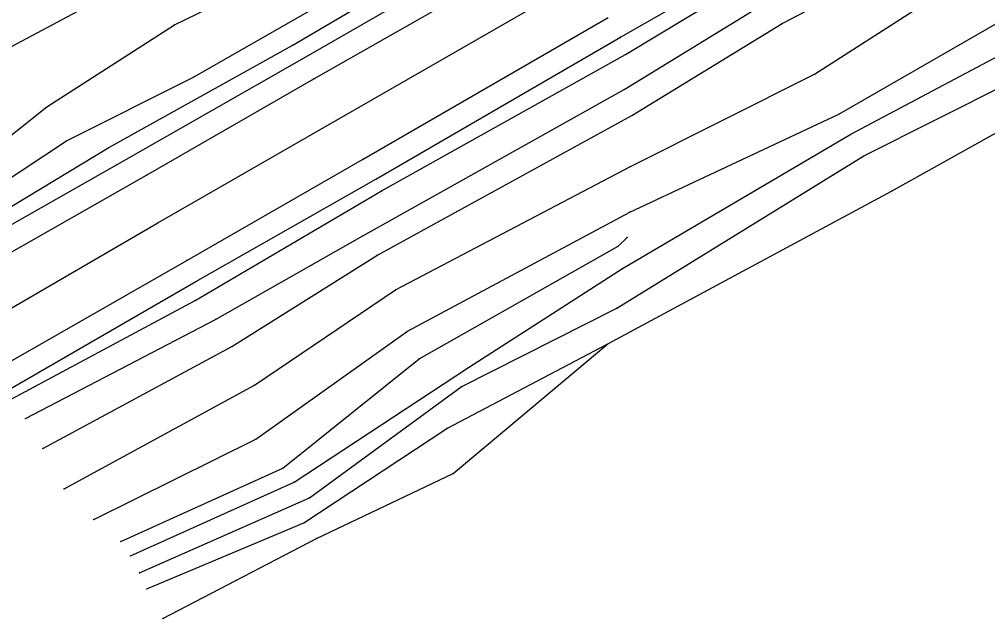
# Model space of a CAD drawing. Extents: x 1419505 to 1434054, y 1956910 to 1968644.
# Drawn here: x 1419625.5 to 1419862.1, y 1956910.3 to 1957056.8 of the extents above; entities that cross this region are included whole.
import ezdxf

# ---------------------------------------------------------------- set-up
doc = ezdxf.new("R2010")
doc.units = 0
for name, color, linetype in [('S_BREAKLINE', 7, 'Continuous'), ('S_DITCHLINE', 7, 'Continuous'), ('S_EDGE_PAVEMENT', 7, 'Continuous'), ('S_GRD_PT_SYM', 7, 'Continuous'), ('S_PAVEMENT_CROWN', 7, 'Continuous'), ('S_RDW_PT_SYM', 7, 'Continuous'), ('S_SHOULDER', 7, 'Continuous')]:
    doc.layers.add(name, color=color, linetype=linetype)

msp = doc.modelspace()

# ---------------------------------------------------------------- linework, layer by layer
at = {"layer": 'S_BREAKLINE'}
for p, q in [((1419663.4064, 1957055.4547), (1419736.4682, 1957090.83)), ((1419692.1763, 1957050.3554), (1419749.447, 1957084.2115)), ((1419668.0437, 1957042.6419), (1419739.9154, 1957083.8165)), ((1419773.6516, 1957048.1512), (1419817.9884, 1957075.058)), ((1419811.874, 1957055.7677), (1419848.5054, 1957074.8589)), ((1419622.4238, 1957049.4993), (1419659.0462, 1957069.0646)), ((1419819.8215, 1957043.3979), (1419854.2418, 1957065.4553)), ((1419773.3415, 1957039.6207), (1419808.4198, 1957061.097)), ((1419775.1987, 1957033.2533), (1419811.874, 1957055.7677)), ((1419825.7199, 1957033.5553), (1419865.2175, 1957056.3397)), ((1419632.2564, 1957035.3714), (1419663.4064, 1957055.4547)), ((1419647.4124, 1957025.4137), (1419692.1763, 1957050.3554)), ((1419714.1897, 1957014.9481), (1419773.6516, 1957048.1512)), ((1419637.0847, 1957027.0689), (1419668.0437, 1957042.6419)), ((1419774.6616, 1957020.7004), (1419819.8215, 1957043.3979)), ((1419709.4184, 1957003.8073), (1419773.3415, 1957039.6207)), ((1419838.6088, 1957014.7321), (1419883.5647, 1957039.8767)), ((1419596.7171, 1957007.2546), (1419632.2564, 1957035.3714)), ((1419712.8486, 1956999.075), (1419775.1987, 1957033.2533)), ((1419774.6576, 1957009.6277), (1419825.7199, 1957033.5553)), ((1419598.6363, 1957001.7362), (1419637.0847, 1957027.0689)), ((1419598.8533, 1956996.1279), (1419647.4124, 1957025.4137)), ((1419717.4149, 1956990.6355), (1419774.6616, 1957020.7004)), ((1419668.4668, 1956988.0503), (1419714.1897, 1957014.9481)), ((1419769.3343, 1956977.4426), (1419838.6088, 1957014.7321)), ((1419720.3931, 1956980.5558), (1419774.6576, 1957009.6277)), ((1419673.4171, 1956983.364), (1419709.4184, 1957003.8073)), ((1419771.8224, 1957001.2942), (1419774.0036, 1957003.4423)), ((1419677.4724, 1956976.7856), (1419712.8486, 1956999.075)), ((1419723.1783, 1956973.8154), (1419771.8224, 1957001.2942)), ((1419683.0067, 1956967.375), (1419717.4149, 1956990.6355)), ((1419619.7666, 1956961.8846), (1419668.4668, 1956988.0503)), ((1419627.0541, 1956959.1955), (1419673.4171, 1956983.364)), ((1419683.2997, 1956954.1051), (1419720.3931, 1956980.5558)), ((1419631.2394, 1956951.898), (1419677.4724, 1956976.7856)), ((1419729.9737, 1956956.7813), (1419769.3343, 1956977.4426)), ((1419731.5078, 1956945.7506), (1419769.3363, 1956977.4626)), ((1419689.9242, 1956947.0767), (1419723.1783, 1956973.8154)), ((1419636.4687, 1956942.0094), (1419683.0067, 1956967.375)), ((1419695.0575, 1956933.6618), (1419729.9737, 1956956.7813)), ((1419643.6962, 1956934.5129), (1419683.2997, 1956954.1051)), ((1419650.3116, 1956929.0955), (1419689.9242, 1956947.0767)), ((1419698.1177, 1956929.8696), (1419731.5078, 1956945.7506)), ((1419656.699, 1956917.5218), (1419695.0575, 1956933.6618)), ((1419660.5853, 1956910.3173), (1419698.1177, 1956929.8696))]:
    msp.add_line(p, q, dxfattribs=at)
at = {"layer": 'S_DITCHLINE'}
for p, q in [((1419828.6961, 1957028.728), (1419872.726, 1957052.1395)), ((1419831.8903, 1957023.4316), (1419878.6333, 1957046.9811)), ((1419772.9295, 1956995.8618), (1419828.6961, 1957028.728)), ((1419771.4804, 1956986.1442), (1419831.8903, 1957023.4316)), ((1419735.3081, 1956971.6783), (1419772.9295, 1956995.8618)), ((1419733.482, 1956966.922), (1419771.4804, 1956986.1442)), ((1419692.6373, 1956943.6015), (1419735.3081, 1956971.6783)), ((1419696.4026, 1956939.7932), (1419733.482, 1956966.922)), ((1419652.6958, 1956925.6133), (1419692.6373, 1956943.6015)), ((1419654.8749, 1956921.493), (1419696.4026, 1956939.7932))]:
    msp.add_line(p, q, dxfattribs=at)
at = {"layer": 'S_EDGE_PAVEMENT'}
for p, q in [((1419697.4796, 1957042.2308), (1419757.4445, 1957076.345)), ((1419709.3334, 1957022.4906), (1419769.4263, 1957057.2438)), ((1419656.618, 1957018.6693), (1419697.4796, 1957042.2308)), ((1419666.4086, 1956997.829), (1419709.3334, 1957022.4906)), ((1419603.0075, 1956988.2183), (1419656.618, 1957018.6693)), ((1419615.4723, 1956968.6741), (1419666.4086, 1956997.829))]:
    msp.add_line(p, q, dxfattribs=at)
at = {"layer": 'S_GRD_PT_SYM'}
for points in [[(1419811.874, 1957055.7677), (1419811.874, 1957055.8177), (1419811.874, 1957055.7677), (1419811.824, 1957055.7677), (1419811.874, 1957055.7677), (1419811.874, 1957055.7177), (1419811.874, 1957055.7677), (1419811.924, 1957055.7677)], [(1419663.4064, 1957055.4547), (1419663.4064, 1957055.5047), (1419663.4064, 1957055.4547), (1419663.3564, 1957055.4547), (1419663.4064, 1957055.4547), (1419663.4064, 1957055.4047), (1419663.4064, 1957055.4547), (1419663.4564, 1957055.4547)], [(1419692.1763, 1957050.3554), (1419692.1763, 1957050.4054), (1419692.1763, 1957050.3554), (1419692.1263, 1957050.3554), (1419692.1763, 1957050.3554), (1419692.1763, 1957050.3054), (1419692.1763, 1957050.3554), (1419692.2263, 1957050.3554)], [(1419773.6516, 1957048.1512), (1419773.6516, 1957048.2012), (1419773.6516, 1957048.1512), (1419773.6016, 1957048.1512), (1419773.6516, 1957048.1512), (1419773.6516, 1957048.1012), (1419773.6516, 1957048.1512), (1419773.7016, 1957048.1512)], [(1419668.0437, 1957042.6419), (1419668.0437, 1957042.6919), (1419668.0437, 1957042.6419), (1419667.9937, 1957042.6419), (1419668.0437, 1957042.6419), (1419668.0437, 1957042.5919), (1419668.0437, 1957042.6419), (1419668.0937, 1957042.6419)], [(1419819.8215, 1957043.3979), (1419819.8215, 1957043.4479), (1419819.8215, 1957043.3979), (1419819.7715, 1957043.3979), (1419819.8215, 1957043.3979), (1419819.8215, 1957043.3479), (1419819.8215, 1957043.3979), (1419819.8715, 1957043.3979)], [(1419773.3415, 1957039.6207), (1419773.3415, 1957039.6707), (1419773.3415, 1957039.6207), (1419773.2915, 1957039.6207), (1419773.3415, 1957039.6207), (1419773.3415, 1957039.5707), (1419773.3415, 1957039.6207), (1419773.3915, 1957039.6207)], [(1419632.2564, 1957035.3714), (1419632.2564, 1957035.4214), (1419632.2564, 1957035.3714), (1419632.2064, 1957035.3714), (1419632.2564, 1957035.3714), (1419632.2564, 1957035.3214), (1419632.2564, 1957035.3714), (1419632.3064, 1957035.3714)], [(1419775.1987, 1957033.2533), (1419775.1987, 1957033.3033), (1419775.1987, 1957033.2533), (1419775.1487, 1957033.2533), (1419775.1987, 1957033.2533), (1419775.1987, 1957033.2033), (1419775.1987, 1957033.2533), (1419775.2487, 1957033.2533)], [(1419825.7199, 1957033.5553), (1419825.7199, 1957033.6053), (1419825.7199, 1957033.5553), (1419825.6699, 1957033.5553), (1419825.7199, 1957033.5553), (1419825.7199, 1957033.5053), (1419825.7199, 1957033.5553), (1419825.7699, 1957033.5553)], [(1419828.6961, 1957028.728), (1419828.6961, 1957028.778), (1419828.6961, 1957028.728), (1419828.6461, 1957028.728), (1419828.6961, 1957028.728), (1419828.6961, 1957028.678), (1419828.6961, 1957028.728), (1419828.7461, 1957028.728)], [(1419637.0847, 1957027.0689), (1419637.0847, 1957027.1189), (1419637.0847, 1957027.0689), (1419637.0347, 1957027.0689), (1419637.0847, 1957027.0689), (1419637.0847, 1957027.0189), (1419637.0847, 1957027.0689), (1419637.1347, 1957027.0689)], [(1419647.4124, 1957025.4137), (1419647.4124, 1957025.4637), (1419647.4124, 1957025.4137), (1419647.3624, 1957025.4137), (1419647.4124, 1957025.4137), (1419647.4124, 1957025.3637), (1419647.4124, 1957025.4137), (1419647.4624, 1957025.4137)], [(1419831.8903, 1957023.4316), (1419831.8903, 1957023.4816), (1419831.8903, 1957023.4316), (1419831.8403, 1957023.4316), (1419831.8903, 1957023.4316), (1419831.8903, 1957023.3816), (1419831.8903, 1957023.4316), (1419831.9403, 1957023.4316)], [(1419774.6616, 1957020.7004), (1419774.6616, 1957020.7504), (1419774.6616, 1957020.7004), (1419774.6116, 1957020.7004), (1419774.6616, 1957020.7004), (1419774.6616, 1957020.6504), (1419774.6616, 1957020.7004), (1419774.7116, 1957020.7004)], [(1419714.1897, 1957014.9481), (1419714.1897, 1957014.9981), (1419714.1897, 1957014.9481), (1419714.1397, 1957014.9481), (1419714.1897, 1957014.9481), (1419714.1897, 1957014.8981), (1419714.1897, 1957014.9481), (1419714.2397, 1957014.9481)], [(1419838.6088, 1957014.7321), (1419838.6088, 1957014.7821), (1419838.6088, 1957014.7321), (1419838.5588, 1957014.7321), (1419838.6088, 1957014.7321), (1419838.6088, 1957014.6821), (1419838.6088, 1957014.7321), (1419838.6588, 1957014.7321)], [(1419774.6576, 1957009.6277), (1419774.6576, 1957009.6777), (1419774.6576, 1957009.6277), (1419774.6076, 1957009.6277), (1419774.6576, 1957009.6277), (1419774.6576, 1957009.5777), (1419774.6576, 1957009.6277), (1419774.7076, 1957009.6277)], [(1419709.4184, 1957003.8073), (1419709.4184, 1957003.8573), (1419709.4184, 1957003.8073), (1419709.3684, 1957003.8073), (1419709.4184, 1957003.8073), (1419709.4184, 1957003.7573), (1419709.4184, 1957003.8073), (1419709.4684, 1957003.8073)], [(1419771.8224, 1957001.2942), (1419771.8224, 1957001.3442), (1419771.8224, 1957001.2942), (1419771.7724, 1957001.2942), (1419771.8224, 1957001.2942), (1419771.8224, 1957001.2442), (1419771.8224, 1957001.2942), (1419771.8724, 1957001.2942)], [(1419774.0036, 1957003.4423), (1419774.0036, 1957003.4923), (1419774.0036, 1957003.4423), (1419773.9536, 1957003.4423), (1419774.0036, 1957003.4423), (1419774.0036, 1957003.3923), (1419774.0036, 1957003.4423), (1419774.0536, 1957003.4423)], [(1419712.8486, 1956999.075), (1419712.8486, 1956999.125), (1419712.8486, 1956999.075), (1419712.7986, 1956999.075), (1419712.8486, 1956999.075), (1419712.8486, 1956999.025), (1419712.8486, 1956999.075), (1419712.8986, 1956999.075)], [(1419772.9295, 1956995.8618), (1419772.9295, 1956995.9118), (1419772.9295, 1956995.8618), (1419772.8795, 1956995.8618), (1419772.9295, 1956995.8618), (1419772.9295, 1956995.8118), (1419772.9295, 1956995.8618), (1419772.9795, 1956995.8618)], [(1419717.4149, 1956990.6355), (1419717.4149, 1956990.6855), (1419717.4149, 1956990.6355), (1419717.3649, 1956990.6355), (1419717.4149, 1956990.6355), (1419717.4149, 1956990.5855), (1419717.4149, 1956990.6355), (1419717.4649, 1956990.6355)], [(1419668.4668, 1956988.0503), (1419668.4668, 1956988.1003), (1419668.4668, 1956988.0503), (1419668.4168, 1956988.0503), (1419668.4668, 1956988.0503), (1419668.4668, 1956988.0003), (1419668.4668, 1956988.0503), (1419668.5168, 1956988.0503)], [(1419771.4804, 1956986.1442), (1419771.4804, 1956986.1942), (1419771.4804, 1956986.1442), (1419771.4304, 1956986.1442), (1419771.4804, 1956986.1442), (1419771.4804, 1956986.0942), (1419771.4804, 1956986.1442), (1419771.5304, 1956986.1442)], [(1419673.4171, 1956983.364), (1419673.4171, 1956983.414), (1419673.4171, 1956983.364), (1419673.3671, 1956983.364), (1419673.4171, 1956983.364), (1419673.4171, 1956983.314), (1419673.4171, 1956983.364), (1419673.4671, 1956983.364)], [(1419720.3931, 1956980.5558), (1419720.3931, 1956980.6058), (1419720.3931, 1956980.5558), (1419720.3431, 1956980.5558), (1419720.3931, 1956980.5558), (1419720.3931, 1956980.5058), (1419720.3931, 1956980.5558), (1419720.4431, 1956980.5558)], [(1419677.4724, 1956976.7856), (1419677.4724, 1956976.8356), (1419677.4724, 1956976.7856), (1419677.4224, 1956976.7856), (1419677.4724, 1956976.7856), (1419677.4724, 1956976.7356), (1419677.4724, 1956976.7856), (1419677.5224, 1956976.7856)], [(1419769.3343, 1956977.4426), (1419769.3343, 1956977.4926), (1419769.3343, 1956977.4426), (1419769.2843, 1956977.4426), (1419769.3343, 1956977.4426), (1419769.3343, 1956977.3926), (1419769.3343, 1956977.4426), (1419769.3843, 1956977.4426)], [(1419769.3363, 1956977.4626), (1419769.3363, 1956977.5126), (1419769.3363, 1956977.4626), (1419769.2863, 1956977.4626), (1419769.3363, 1956977.4626), (1419769.3363, 1956977.4126), (1419769.3363, 1956977.4626), (1419769.3863, 1956977.4626)], [(1419723.1783, 1956973.8154), (1419723.1783, 1956973.8654), (1419723.1783, 1956973.8154), (1419723.1283, 1956973.8154), (1419723.1783, 1956973.8154), (1419723.1783, 1956973.7654), (1419723.1783, 1956973.8154), (1419723.2283, 1956973.8154)], [(1419735.3081, 1956971.6783), (1419735.3081, 1956971.7283), (1419735.3081, 1956971.6783), (1419735.2581, 1956971.6783), (1419735.3081, 1956971.6783), (1419735.3081, 1956971.6283), (1419735.3081, 1956971.6783), (1419735.3581, 1956971.6783)], [(1419683.0067, 1956967.375), (1419683.0067, 1956967.425), (1419683.0067, 1956967.375), (1419682.9567, 1956967.375), (1419683.0067, 1956967.375), (1419683.0067, 1956967.325), (1419683.0067, 1956967.375), (1419683.0567, 1956967.375)], [(1419733.482, 1956966.922), (1419733.482, 1956966.972), (1419733.482, 1956966.922), (1419733.432, 1956966.922), (1419733.482, 1956966.922), (1419733.482, 1956966.872), (1419733.482, 1956966.922), (1419733.532, 1956966.922)], [(1419627.0541, 1956959.1955), (1419627.0541, 1956959.2455), (1419627.0541, 1956959.1955), (1419627.0041, 1956959.1955), (1419627.0541, 1956959.1955), (1419627.0541, 1956959.1455), (1419627.0541, 1956959.1955), (1419627.1041, 1956959.1955)], [(1419729.9737, 1956956.7813), (1419729.9737, 1956956.8313), (1419729.9737, 1956956.7813), (1419729.9237, 1956956.7813), (1419729.9737, 1956956.7813), (1419729.9737, 1956956.7313), (1419729.9737, 1956956.7813), (1419730.0237, 1956956.7813)], [(1419683.2997, 1956954.1051), (1419683.2997, 1956954.1551), (1419683.2997, 1956954.1051), (1419683.2497, 1956954.1051), (1419683.2997, 1956954.1051), (1419683.2997, 1956954.0551), (1419683.2997, 1956954.1051), (1419683.3497, 1956954.1051)], [(1419631.2394, 1956951.898), (1419631.2394, 1956951.948), (1419631.2394, 1956951.898), (1419631.1894, 1956951.898), (1419631.2394, 1956951.898), (1419631.2394, 1956951.848), (1419631.2394, 1956951.898), (1419631.2894, 1956951.898)], [(1419689.9242, 1956947.0767), (1419689.9242, 1956947.1267), (1419689.9242, 1956947.0767), (1419689.8742, 1956947.0767), (1419689.9242, 1956947.0767), (1419689.9242, 1956947.0267), (1419689.9242, 1956947.0767), (1419689.9742, 1956947.0767)], [(1419731.5078, 1956945.7506), (1419731.5078, 1956945.8006), (1419731.5078, 1956945.7506), (1419731.4578, 1956945.7506), (1419731.5078, 1956945.7506), (1419731.5078, 1956945.7006), (1419731.5078, 1956945.7506), (1419731.5578, 1956945.7506)], [(1419692.6373, 1956943.6015), (1419692.6373, 1956943.6515), (1419692.6373, 1956943.6015), (1419692.5873, 1956943.6015), (1419692.6373, 1956943.6015), (1419692.6373, 1956943.5515), (1419692.6373, 1956943.6015), (1419692.6873, 1956943.6015)], [(1419636.4687, 1956942.0094), (1419636.4687, 1956942.0594), (1419636.4687, 1956942.0094), (1419636.4187, 1956942.0094), (1419636.4687, 1956942.0094), (1419636.4687, 1956941.9594), (1419636.4687, 1956942.0094), (1419636.5187, 1956942.0094)], [(1419696.4026, 1956939.7932), (1419696.4026, 1956939.8432), (1419696.4026, 1956939.7932), (1419696.3526, 1956939.7932), (1419696.4026, 1956939.7932), (1419696.4026, 1956939.7432), (1419696.4026, 1956939.7932), (1419696.4526, 1956939.7932)], [(1419643.6962, 1956934.5129), (1419643.6962, 1956934.5629), (1419643.6962, 1956934.5129), (1419643.6462, 1956934.5129), (1419643.6962, 1956934.5129), (1419643.6962, 1956934.4629), (1419643.6962, 1956934.5129), (1419643.7462, 1956934.5129)], [(1419695.0575, 1956933.6618), (1419695.0575, 1956933.7118), (1419695.0575, 1956933.6618), (1419695.0075, 1956933.6618), (1419695.0575, 1956933.6618), (1419695.0575, 1956933.6118), (1419695.0575, 1956933.6618), (1419695.1075, 1956933.6618)], [(1419650.3116, 1956929.0955), (1419650.3116, 1956929.1455), (1419650.3116, 1956929.0955), (1419650.2616, 1956929.0955), (1419650.3116, 1956929.0955), (1419650.3116, 1956929.0455), (1419650.3116, 1956929.0955), (1419650.3616, 1956929.0955)], [(1419698.1177, 1956929.8696), (1419698.1177, 1956929.9196), (1419698.1177, 1956929.8696), (1419698.0677, 1956929.8696), (1419698.1177, 1956929.8696), (1419698.1177, 1956929.8196), (1419698.1177, 1956929.8696), (1419698.1677, 1956929.8696)], [(1419652.6958, 1956925.6133), (1419652.6958, 1956925.6633), (1419652.6958, 1956925.6133), (1419652.6458, 1956925.6133), (1419652.6958, 1956925.6133), (1419652.6958, 1956925.5633), (1419652.6958, 1956925.6133), (1419652.7458, 1956925.6133)], [(1419654.8749, 1956921.493), (1419654.8749, 1956921.543), (1419654.8749, 1956921.493), (1419654.8249, 1956921.493), (1419654.8749, 1956921.493), (1419654.8749, 1956921.443), (1419654.8749, 1956921.493), (1419654.9249, 1956921.493)], [(1419656.699, 1956917.5218), (1419656.699, 1956917.5718), (1419656.699, 1956917.5218), (1419656.649, 1956917.5218), (1419656.699, 1956917.5218), (1419656.699, 1956917.4718), (1419656.699, 1956917.5218), (1419656.749, 1956917.5218)], [(1419660.5853, 1956910.3173), (1419660.5853, 1956910.3673), (1419660.5853, 1956910.3173), (1419660.5353, 1956910.3173), (1419660.5853, 1956910.3173), (1419660.5853, 1956910.2673), (1419660.5853, 1956910.3173), (1419660.6353, 1956910.3173)]]:
    msp.add_lwpolyline(points, dxfattribs=at)
at = {"layer": 'S_PAVEMENT_CROWN'}
for p, q in [((1419703.035, 1957032.1262), (1419763.3489, 1957066.8294)), ((1419659.3802, 1957007.0226), (1419703.035, 1957032.1262)), ((1419610.22, 1956978.4787), (1419659.3802, 1957007.0226))]:
    msp.add_line(p, q, dxfattribs=at)
at = {"layer": 'S_RDW_PT_SYM'}
for points in [[(1419772.3745, 1957052.4325), (1419772.3745, 1957052.4825), (1419772.3745, 1957052.4325), (1419772.3245, 1957052.4325), (1419772.3745, 1957052.4325), (1419772.3745, 1957052.3825), (1419772.3745, 1957052.4325), (1419772.4245, 1957052.4325)], [(1419694.5665, 1957047.0731), (1419694.5665, 1957047.1231), (1419694.5665, 1957047.0731), (1419694.5165, 1957047.0731), (1419694.5665, 1957047.0731), (1419694.5665, 1957047.0231), (1419694.5665, 1957047.0731), (1419694.6165, 1957047.0731)], [(1419697.4796, 1957042.2308), (1419697.4796, 1957042.2808), (1419697.4796, 1957042.2308), (1419697.4296, 1957042.2308), (1419697.4796, 1957042.2308), (1419697.4796, 1957042.1808), (1419697.4796, 1957042.2308), (1419697.5296, 1957042.2308)], [(1419703.035, 1957032.1262), (1419703.035, 1957032.1762), (1419703.035, 1957032.1262), (1419702.985, 1957032.1262), (1419703.035, 1957032.1262), (1419703.035, 1957032.0762), (1419703.035, 1957032.1262), (1419703.085, 1957032.1262)], [(1419649.4545, 1957021.3095), (1419649.4545, 1957021.3595), (1419649.4545, 1957021.3095), (1419649.4045, 1957021.3095), (1419649.4545, 1957021.3095), (1419649.4545, 1957021.2595), (1419649.4545, 1957021.3095), (1419649.5045, 1957021.3095)], [(1419709.3334, 1957022.4906), (1419709.3334, 1957022.5406), (1419709.3334, 1957022.4906), (1419709.2834, 1957022.4906), (1419709.3334, 1957022.4906), (1419709.3334, 1957022.4406), (1419709.3334, 1957022.4906), (1419709.3834, 1957022.4906)], [(1419656.618, 1957018.6693), (1419656.618, 1957018.7193), (1419656.618, 1957018.6693), (1419656.568, 1957018.6693), (1419656.618, 1957018.6693), (1419656.618, 1957018.6193), (1419656.618, 1957018.6693), (1419656.668, 1957018.6693)], [(1419712.6386, 1957017.6872), (1419712.6386, 1957017.7372), (1419712.6386, 1957017.6872), (1419712.5886, 1957017.6872), (1419712.6386, 1957017.6872), (1419712.6386, 1957017.6372), (1419712.6386, 1957017.6872), (1419712.6886, 1957017.6872)], [(1419659.3802, 1957007.0226), (1419659.3802, 1957007.0726), (1419659.3802, 1957007.0226), (1419659.3302, 1957007.0226), (1419659.3802, 1957007.0226), (1419659.3802, 1957006.9726), (1419659.3802, 1957007.0226), (1419659.4302, 1957007.0226)], [(1419666.4086, 1956997.829), (1419666.4086, 1956997.879), (1419666.4086, 1956997.829), (1419666.3586, 1956997.829), (1419666.4086, 1956997.829), (1419666.4086, 1956997.779), (1419666.4086, 1956997.829), (1419666.4586, 1956997.829)], [(1419668.6818, 1956992.6606), (1419668.6818, 1956992.7106), (1419668.6818, 1956992.6606), (1419668.6318, 1956992.6606), (1419668.6818, 1956992.6606), (1419668.6818, 1956992.6106), (1419668.6818, 1956992.6606), (1419668.7318, 1956992.6606)]]:
    msp.add_lwpolyline(points, dxfattribs=at)
at = {"layer": 'S_SHOULDER'}
for p, q in [((1419694.5665, 1957047.0731), (1419753.0952, 1957080.7723)), ((1419772.3745, 1957052.4325), (1419816.1713, 1957077.4441)), ((1419712.6386, 1957017.6872), (1419772.3745, 1957052.4325)), ((1419649.4545, 1957021.3095), (1419694.5665, 1957047.0731)), ((1419600.3264, 1956993.3607), (1419649.4545, 1957021.3095)), ((1419668.6818, 1956992.6606), (1419712.6386, 1957017.6872)), ((1419618.0195, 1956963.4127), (1419668.6818, 1956992.6606))]:
    msp.add_line(p, q, dxfattribs=at)

doc.saveas('drawing.dxf')
